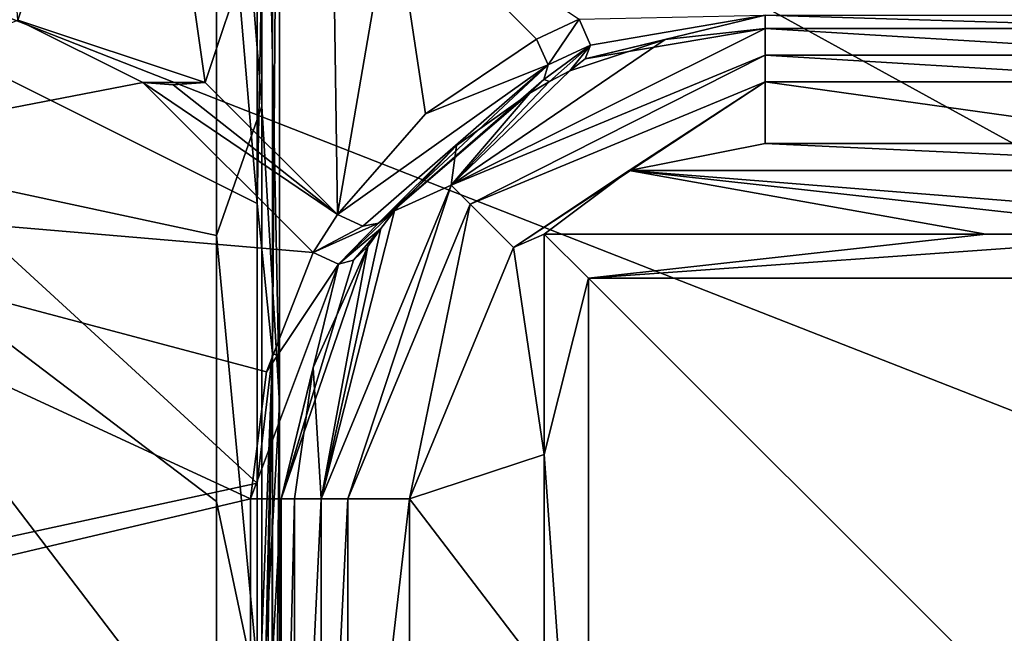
# Model space of a CAD drawing. Header units: millimetres. Extents: x -108 to 102, y -29 to 80.
# Tile 271 of 291: x 44 to 55, y 35 to 42. Entities that reach past the tile are written whole.
import ezdxf

# ---------------------------------------------------------------- set-up
doc = ezdxf.new("R2010")
doc.units = ezdxf.units.MM
doc.header["$LTSCALE"] = 65.185185
for name, color, linetype in [('101', 7, 'CONTINUOUS'), ('23', 7, 'CONTINUOUS'), ('2419', 7, 'CONTINUOUS'), ('2420', 7, 'CONTINUOUS'), ('2421', 7, 'CONTINUOUS'), ('2424', 7, 'CONTINUOUS'), ('2427', 7, 'CONTINUOUS'), ('2464', 7, 'CONTINUOUS'), ('2465', 7, 'CONTINUOUS'), ('2466', 7, 'CONTINUOUS'), ('2469', 7, 'CONTINUOUS'), ('2470', 7, 'CONTINUOUS'), ('2473', 7, 'CONTINUOUS'), ('2474', 7, 'CONTINUOUS'), ('2476', 7, 'CONTINUOUS'), ('26', 7, 'CONTINUOUS'), ('2698', 7, 'CONTINUOUS'), ('2720', 7, 'CONTINUOUS'), ('2721', 7, 'CONTINUOUS'), ('2729', 7, 'CONTINUOUS'), ('2730', 7, 'CONTINUOUS'), ('2732', 7, 'CONTINUOUS'), ('2734', 7, 'CONTINUOUS'), ('2735', 7, 'CONTINUOUS'), ('2749', 7, 'CONTINUOUS'), ('2758', 7, 'CONTINUOUS'), ('30', 7, 'CONTINUOUS'), ('45', 7, 'CONTINUOUS'), ('46', 7, 'CONTINUOUS'), ('62', 7, 'CONTINUOUS'), ('69', 7, 'CONTINUOUS'), ('93', 7, 'CONTINUOUS')]:
    doc.layers.add(name, color=color, linetype=linetype)

msp = doc.modelspace()

# ---------------------------------------------------------------- linework, layer by layer
at = {"layer": '101', "color": 7, "linetype": 'CONTINUOUS', "true_color": 0xe6e6e6}
for points in [[(46.248, 48.859, 111.321), (46.248, 39.845, 114.392), (46.422, 48.843, 111.29), (46.248, 48.859, 111.321)], [(46.248, 39.845, 114.392), (46.422, 38.142, 114.607), (46.422, 48.843, 111.29), (46.248, 39.845, 114.392)], [(46.422, 38.142, 114.607), (46.5, 48.769, 111.15), (46.422, 48.843, 111.29), (46.422, 38.142, 114.607)], [(46.5, 38.123, 114.45), (46.5, 48.769, 111.15), (46.422, 38.142, 114.607), (46.5, 38.123, 114.45)], [(46.248, 39.845, 114.392), (46.248, 36.676, 114.781), (46.422, 38.142, 114.607), (46.248, 39.845, 114.392)], [(46.248, 30.371, 114.581), (46.248, 26.953, 113.922), (46.422, 38.142, 114.607), (46.248, 30.371, 114.581)], [(46.422, 38.142, 114.607), (46.248, 26.953, 113.922), (46.412, 26.96, 113.895), (46.422, 38.142, 114.607)], [(46.248, 36.676, 114.781), (46.248, 33.512, 114.842), (46.422, 38.142, 114.607), (46.248, 36.676, 114.781)], [(46.248, 33.512, 114.842), (46.248, 30.371, 114.581), (46.422, 38.142, 114.607), (46.248, 33.512, 114.842)], [(46.422, 26.961, 113.889), (46.422, 38.142, 114.607), (46.412, 26.96, 113.895), (46.422, 26.961, 113.889)], [(46.422, 26.961, 113.889), (46.5, 38.123, 114.45), (46.422, 38.142, 114.607), (46.422, 26.961, 113.889)], [(46.5, 27, 113.735), (46.5, 38.123, 114.45), (46.422, 26.961, 113.889), (46.5, 27, 113.735)]]:
    msp.add_3dface(points, dxfattribs=at)
at = {"layer": '23', "color": 7, "linetype": 'CONTINUOUS', "true_color": 0xe6e6e6}
for points in [[(40.015, 41.297, 96.55), (46.029, 48.074, 96.55), (40.015, 41.297, 108.99), (40.015, 41.297, 96.55)], [(40.015, 41.297, 108.99), (46.029, 48.074, 96.55), (46.029, 48.074, 108.99), (40.015, 41.297, 108.99)]]:
    msp.add_3dface(points, dxfattribs=at)
at = {"layer": '2419', "color": 7, "linetype": 'CONTINUOUS'}
for points in [[(52, 40.526, 105.55), (58.537, 40.221, 105.55), (50.463, 40.221, 105.55), (52, 40.526, 105.55)], [(57, 40.526, 105.55), (58.537, 40.221, 105.55), (52, 40.526, 105.55), (57, 40.526, 105.55)], [(49.153, 39.347, 105.55), (50.463, 40.221, 105.55), (49.5, 39.5, 105.55), (49.153, 39.347, 105.55)], [(49.5, 39.5, 105.55), (50.463, 40.221, 105.55), (54.5, 39.5, 105.55), (49.5, 39.5, 105.55)], [(50.463, 40.221, 105.55), (58.537, 40.221, 105.55), (59.5, 39.5, 105.55), (50.463, 40.221, 105.55)], [(54.5, 39.5, 105.55), (50.463, 40.221, 105.55), (57, 39.5, 105.55), (54.5, 39.5, 105.55)], [(57, 39.5, 105.55), (50.463, 40.221, 105.55), (59.5, 39.5, 105.55), (57, 39.5, 105.55)], [(49.5, 37, 105.55), (49.153, 39.347, 105.55), (49.5, 39.5, 105.55), (49.5, 37, 105.55)], [(47.974, 36.5, 105.55), (49.153, 39.347, 105.55), (49.5, 37, 105.55), (47.974, 36.5, 105.55)], [(49.5, 34.5, 105.55), (47.974, 36.5, 105.55), (49.5, 37, 105.55), (49.5, 34.5, 105.55)], [(47.974, 30.473, 105.55), (47.974, 36.5, 105.55), (49.5, 34.5, 105.55), (47.974, 30.473, 105.55)]]:
    msp.add_3dface(points, dxfattribs=at)
at = {"layer": '2420', "color": 7, "linetype": 'CONTINUOUS'}
for points in [[(52, 41.526, 106.524), (52, 41.828, 118.063), (57, 41.526, 106.524), (52, 41.526, 106.524)], [(57, 41.526, 106.524), (52, 41.828, 118.063), (57, 41.828, 118.063), (57, 41.526, 106.524)]]:
    msp.add_3dface(points, dxfattribs=at)
at = {"layer": '2421', "color": 7, "linetype": 'CONTINUOUS'}
for points in [[(46.974, 30.473, 106.524), (46.672, 30.171, 118.063), (46.974, 36.5, 106.524), (46.974, 30.473, 106.524)], [(46.974, 36.5, 106.524), (46.672, 30.171, 118.063), (46.672, 36.5, 118.063), (46.974, 36.5, 106.524)]]:
    msp.add_3dface(points, dxfattribs=at)
at = {"layer": '2424', "color": 7, "linetype": 'CONTINUOUS'}
for points in [[(52, 41.828, 118.063), (52, 41.526, 106.524), (48.446, 40.054, 106.524), (52, 41.828, 118.063)], [(52, 41.828, 118.063), (48.446, 40.054, 106.524), (50.87, 41.706, 118.063), (52, 41.828, 118.063)], [(50.87, 41.706, 118.063), (48.446, 40.054, 106.524), (49.791, 41.348, 118.063), (50.87, 41.706, 118.063)], [(49.791, 41.348, 118.063), (48.446, 40.054, 106.524), (49.561, 41.229, 117.816), (49.791, 41.348, 118.063)], [(49.561, 41.229, 117.816), (48.446, 40.054, 106.524), (49.335, 41.098, 117.563), (49.561, 41.229, 117.816)], [(49.335, 41.098, 117.563), (48.446, 40.054, 106.524), (48.505, 40.504, 117.563), (49.335, 41.098, 117.563)], [(48.505, 40.504, 117.563), (48.446, 40.054, 106.524), (47.805, 39.763, 117.563), (48.505, 40.504, 117.563)], [(48.446, 40.054, 106.524), (46.974, 36.5, 106.524), (47.805, 39.763, 117.563), (48.446, 40.054, 106.524)], [(47.805, 39.763, 117.563), (46.974, 36.5, 106.524), (47.649, 39.563, 117.815), (47.805, 39.763, 117.563)], [(47.649, 39.563, 117.815), (46.974, 36.5, 106.524), (47.503, 39.357, 118.063), (47.649, 39.563, 117.815)], [(47.503, 39.357, 118.063), (46.974, 36.5, 106.524), (46.884, 37.988, 118.063), (47.503, 39.357, 118.063)], [(46.974, 36.5, 106.524), (46.672, 36.5, 118.063), (46.884, 37.988, 118.063), (46.974, 36.5, 106.524)]]:
    msp.add_3dface(points, dxfattribs=at)
at = {"layer": '2427', "color": 7, "linetype": 'CONTINUOUS'}
for points in [[(49.451, 53.335, 120.55), (74, 29.972, 120.55), (54.5, 54, 120.55), (49.451, 53.335, 120.55)], [(54.5, 54, 120.55), (74, 29.972, 120.55), (59.549, 53.335, 120.55), (54.5, 54, 120.55)], [(44.746, 51.385, 120.55), (74, 29.972, 120.55), (49.451, 53.335, 120.55), (44.746, 51.385, 120.55)], [(40.706, 48.284, 120.55), (74, 29.972, 120.55), (44.746, 51.385, 120.55), (40.706, 48.284, 120.55)], [(37.607, 44.241, 120.55), (74, 29.972, 120.55), (40.706, 48.284, 120.55), (37.607, 44.241, 120.55)], [(35, 34.5, 120.55), (74, 29.972, 120.55), (37.607, 44.241, 120.55), (35, 34.5, 120.55)]]:
    msp.add_3dface(points, dxfattribs=at)
at = {"layer": '2464', "color": 7, "linetype": 'CONTINUOUS'}
for points in [[(50, 30, 118.55), (50, 30, 106.05), (50, 39, 118.55), (50, 30, 118.55)], [(50, 39, 118.55), (50, 30, 106.05), (50, 39, 106.05), (50, 39, 118.55)]]:
    msp.add_3dface(points, dxfattribs=at)
at = {"layer": '2465', "color": 7, "linetype": 'CONTINUOUS'}
for points in [[(59, 39, 106.05), (59, 39, 118.55), (50, 39, 106.05), (59, 39, 106.05)], [(59, 39, 118.55), (50, 39, 118.55), (50, 39, 106.05), (59, 39, 118.55)]]:
    msp.add_3dface(points, dxfattribs=at)
at = {"layer": '2466', "color": 7, "linetype": 'CONTINUOUS'}
for points in [[(59, 39, 118.55), (59, 30, 118.55), (50, 39, 118.55), (59, 39, 118.55)], [(59, 30, 118.55), (50, 30, 118.55), (50, 39, 118.55), (59, 30, 118.55)]]:
    msp.add_3dface(points, dxfattribs=at)
at = {"layer": '2469', "color": 7, "linetype": 'CONTINUOUS'}
for points in [[(49.5, 37, 105.55), (49.5, 39.5, 105.55), (50, 39, 106.05), (49.5, 37, 105.55)], [(50, 30, 106.05), (49.5, 37, 105.55), (50, 39, 106.05), (50, 30, 106.05)], [(49.5, 34.5, 105.55), (49.5, 37, 105.55), (50, 30, 106.05), (49.5, 34.5, 105.55)]]:
    msp.add_3dface(points, dxfattribs=at)
at = {"layer": '2470', "color": 7, "linetype": 'CONTINUOUS'}
for points in [[(49.5, 39.5, 105.55), (54.5, 39.5, 105.55), (50, 39, 106.05), (49.5, 39.5, 105.55)], [(54.5, 39.5, 105.55), (57, 39.5, 105.55), (50, 39, 106.05), (54.5, 39.5, 105.55)], [(57, 39.5, 105.55), (59, 39, 106.05), (50, 39, 106.05), (57, 39.5, 105.55)]]:
    msp.add_3dface(points, dxfattribs=at)
at = {"layer": '2473', "color": 7, "linetype": 'CONTINUOUS'}
for points in [[(52, 41.526, 106.524), (57, 41.526, 106.524), (57, 41.224, 105.834), (52, 41.526, 106.524)], [(52, 41.526, 106.524), (57, 41.224, 105.834), (52, 41.224, 105.834), (52, 41.526, 106.524)], [(57, 40.526, 105.55), (52, 40.526, 105.55), (52, 41.224, 105.834), (57, 40.526, 105.55)], [(57, 41.224, 105.834), (57, 40.526, 105.55), (52, 41.224, 105.834), (57, 41.224, 105.834)]]:
    msp.add_3dface(points, dxfattribs=at)
at = {"layer": '2474', "color": 7, "linetype": 'CONTINUOUS'}
for points in [[(46.974, 30.473, 106.524), (46.974, 36.5, 106.524), (47.276, 36.5, 105.834), (46.974, 30.473, 106.524)], [(46.974, 30.473, 106.524), (47.276, 36.5, 105.834), (47.276, 30.473, 105.834), (46.974, 30.473, 106.524)], [(47.974, 36.5, 105.55), (47.974, 30.473, 105.55), (47.276, 30.473, 105.834), (47.974, 36.5, 105.55)], [(47.276, 36.5, 105.834), (47.974, 36.5, 105.55), (47.276, 30.473, 105.834), (47.276, 36.5, 105.834)]]:
    msp.add_3dface(points, dxfattribs=at)
at = {"layer": '2476', "color": 7, "linetype": 'CONTINUOUS'}
for points in [[(48.446, 40.054, 106.524), (52, 41.526, 106.524), (48.66, 39.84, 105.834), (48.446, 40.054, 106.524)], [(52, 41.526, 106.524), (52, 41.224, 105.834), (48.66, 39.84, 105.834), (52, 41.526, 106.524)], [(52, 41.224, 105.834), (49.153, 39.347, 105.55), (48.66, 39.84, 105.834), (52, 41.224, 105.834)], [(50.463, 40.221, 105.55), (49.153, 39.347, 105.55), (52, 41.224, 105.834), (50.463, 40.221, 105.55)], [(52, 40.526, 105.55), (50.463, 40.221, 105.55), (52, 41.224, 105.834), (52, 40.526, 105.55)], [(46.974, 36.5, 106.524), (48.446, 40.054, 106.524), (47.276, 36.5, 105.834), (46.974, 36.5, 106.524)], [(47.276, 36.5, 105.834), (48.446, 40.054, 106.524), (48.66, 39.84, 105.834), (47.276, 36.5, 105.834)], [(47.974, 36.5, 105.55), (47.276, 36.5, 105.834), (48.66, 39.84, 105.834), (47.974, 36.5, 105.55)], [(49.153, 39.347, 105.55), (47.974, 36.5, 105.55), (48.66, 39.84, 105.834), (49.153, 39.347, 105.55)]]:
    msp.add_3dface(points, dxfattribs=at)
at = {"layer": '26', "color": 7, "linetype": 'CONTINUOUS', "true_color": 0xe6e6e6}
for points in [[(45.357, 50.336, 110.201), (38.664, 43.643, 110.201), (46.248, 39.845, 114.392), (45.357, 50.336, 110.201)], [(46.248, 48.859, 111.321), (45.357, 50.336, 110.201), (46.248, 39.845, 114.392), (46.248, 48.859, 111.321)], [(38.664, 43.643, 110.201), (36.214, 34.5, 110.201), (46.248, 36.676, 114.781), (38.664, 43.643, 110.201)], [(46.248, 39.845, 114.392), (38.664, 43.643, 110.201), (46.248, 36.676, 114.781), (46.248, 39.845, 114.392)], [(46.248, 36.676, 114.781), (36.214, 34.5, 110.201), (46.248, 33.512, 114.842), (46.248, 36.676, 114.781)]]:
    msp.add_3dface(points, dxfattribs=at)
at = {"layer": '2698', "color": 7, "linetype": 'CONTINUOUS'}
for points in [[(43.114, 48.007, 118.05), (44.954, 46.167, 118.05), (43.54, 41.925, 118.05), (43.114, 48.007, 118.05)], [(43.54, 41.925, 118.05), (44.954, 46.167, 118.05), (45.661, 41.218, 118.05), (43.54, 41.925, 118.05)], [(44.954, 46.167, 118.05), (47.075, 45.46, 118.05), (45.661, 41.218, 118.05), (44.954, 46.167, 118.05)], [(45.661, 41.218, 118.05), (47.075, 45.46, 118.05), (47.159, 39.72, 118.05), (45.661, 41.218, 118.05)], [(47.075, 45.46, 118.05), (47.782, 43.339, 118.05), (47.159, 39.72, 118.05), (47.075, 45.46, 118.05)], [(47.159, 39.72, 118.05), (47.782, 43.339, 118.05), (48.155, 40.862, 118.05), (47.159, 39.72, 118.05)], [(48.155, 40.862, 118.05), (47.782, 43.339, 118.05), (49.414, 41.708, 118.05), (48.155, 40.862, 118.05)]]:
    msp.add_3dface(points, dxfattribs=at)
at = {"layer": '2720', "color": 7, "linetype": 'CONTINUOUS'}
for points in [[(44.954, 41.218, 118.55), (47.159, 39.72, 118.05), (46.883, 39.289, 118.55), (44.954, 41.218, 118.55)], [(47.159, 39.72, 118.05), (44.954, 41.218, 118.55), (45.297, 41.192, 118.325), (47.159, 39.72, 118.05)], [(45.661, 41.218, 118.05), (47.159, 39.72, 118.05), (45.297, 41.192, 118.325), (45.661, 41.218, 118.05)], [(46.883, 39.289, 118.55), (47.159, 39.72, 118.05), (47.444, 39.588, 117.942), (46.883, 39.289, 118.55)], [(47.805, 39.763, 117.563), (47.649, 39.563, 117.815), (47.17, 39.159, 118.439), (47.805, 39.763, 117.563)], [(47.805, 39.763, 117.563), (47.17, 39.159, 118.439), (47.624, 39.622, 117.79), (47.805, 39.763, 117.563)], [(47.624, 39.622, 117.79), (46.883, 39.289, 118.55), (47.444, 39.588, 117.942), (47.624, 39.622, 117.79)], [(47.17, 39.159, 118.439), (46.883, 39.289, 118.55), (47.624, 39.622, 117.79), (47.17, 39.159, 118.439)], [(47.17, 39.159, 118.439), (47.649, 39.563, 117.815), (47.34, 39.203, 118.287), (47.17, 39.159, 118.439)], [(47.649, 39.563, 117.815), (47.503, 39.357, 118.063), (47.34, 39.203, 118.287), (47.649, 39.563, 117.815)]]:
    msp.add_3dface(points, dxfattribs=at)
at = {"layer": '2721', "color": 7, "linetype": 'CONTINUOUS'}
for points in [[(49.414, 41.708, 118.05), (47.782, 43.339, 118.05), (49.895, 41.934, 118.55), (49.414, 41.708, 118.05)], [(49.543, 41.419, 117.937), (49.414, 41.708, 118.05), (49.895, 41.934, 118.55), (49.543, 41.419, 117.937)], [(50.024, 41.64, 118.433), (49.543, 41.419, 117.937), (49.895, 41.934, 118.55), (50.024, 41.64, 118.433)], [(49.494, 41.253, 117.786), (49.543, 41.419, 117.937), (50.024, 41.64, 118.433), (49.494, 41.253, 117.786)], [(49.561, 41.229, 117.816), (49.494, 41.253, 117.786), (50.024, 41.64, 118.433), (49.561, 41.229, 117.816)], [(49.791, 41.348, 118.063), (49.561, 41.229, 117.816), (50.024, 41.64, 118.433), (49.791, 41.348, 118.063)], [(49.964, 41.485, 118.282), (49.791, 41.348, 118.063), (50.024, 41.64, 118.433), (49.964, 41.485, 118.282)], [(49.561, 41.229, 117.816), (49.335, 41.098, 117.563), (49.494, 41.253, 117.786), (49.561, 41.229, 117.816)]]:
    msp.add_3dface(points, dxfattribs=at)
at = {"layer": '2729', "color": 7, "linetype": 'CONTINUOUS'}
for points in [[(46.883, 39.289, 118.55), (47.17, 39.159, 118.439), (46.353, 37.939, 118.55), (46.883, 39.289, 118.55)], [(47.503, 39.357, 118.063), (46.884, 37.988, 118.063), (46.521, 36.5, 118.408), (47.503, 39.357, 118.063)], [(47.34, 39.203, 118.287), (47.503, 39.357, 118.063), (46.521, 36.5, 118.408), (47.34, 39.203, 118.287)], [(46.353, 37.939, 118.55), (47.17, 39.159, 118.439), (46.173, 36.5, 118.55), (46.353, 37.939, 118.55)], [(46.173, 36.5, 118.55), (47.17, 39.159, 118.439), (46.521, 36.5, 118.408), (46.173, 36.5, 118.55)], [(47.17, 39.159, 118.439), (47.34, 39.203, 118.287), (46.521, 36.5, 118.408), (47.17, 39.159, 118.439)], [(46.884, 37.988, 118.063), (46.672, 36.5, 118.063), (46.521, 36.5, 118.408), (46.884, 37.988, 118.063)]]:
    msp.add_3dface(points, dxfattribs=at)
at = {"layer": '2730', "color": 7, "linetype": 'CONTINUOUS'}
for points in [[(46.173, 36.5, 118.55), (46.521, 36.5, 118.408), (46.173, 30.171, 118.55), (46.173, 36.5, 118.55)], [(46.173, 30.171, 118.55), (46.521, 36.5, 118.408), (46.521, 30.171, 118.408), (46.173, 30.171, 118.55)], [(46.672, 36.5, 118.063), (46.672, 30.171, 118.063), (46.521, 30.171, 118.408), (46.672, 36.5, 118.063)], [(46.521, 36.5, 118.408), (46.672, 36.5, 118.063), (46.521, 30.171, 118.408), (46.521, 36.5, 118.408)]]:
    msp.add_3dface(points, dxfattribs=at)
at = {"layer": '2732', "color": 7, "linetype": 'CONTINUOUS'}
for points in [[(48.155, 40.862, 118.05), (49.414, 41.708, 118.05), (49.543, 41.419, 117.937), (48.155, 40.862, 118.05)], [(47.159, 39.72, 118.05), (48.155, 40.862, 118.05), (49.543, 41.419, 117.937), (47.159, 39.72, 118.05)], [(47.444, 39.588, 117.942), (47.159, 39.72, 118.05), (49.543, 41.419, 117.937), (47.444, 39.588, 117.942)], [(47.624, 39.622, 117.79), (47.444, 39.588, 117.942), (49.543, 41.419, 117.937), (47.624, 39.622, 117.79)], [(47.624, 39.622, 117.79), (49.543, 41.419, 117.937), (49.494, 41.253, 117.786), (47.624, 39.622, 117.79)], [(49.335, 41.098, 117.563), (47.624, 39.622, 117.79), (49.494, 41.253, 117.786), (49.335, 41.098, 117.563)], [(49.335, 41.098, 117.563), (48.505, 40.504, 117.563), (47.624, 39.622, 117.79), (49.335, 41.098, 117.563)], [(48.505, 40.504, 117.563), (47.805, 39.763, 117.563), (47.624, 39.622, 117.79), (48.505, 40.504, 117.563)]]:
    msp.add_3dface(points, dxfattribs=at)
at = {"layer": '2734', "color": 7, "linetype": 'CONTINUOUS'}
for points in [[(57, 41.828, 118.063), (52, 41.828, 118.063), (52, 41.979, 118.408), (57, 41.828, 118.063)], [(57, 41.979, 118.408), (57, 41.828, 118.063), (52, 41.979, 118.408), (57, 41.979, 118.408)]]:
    msp.add_3dface(points, dxfattribs=at)
at = {"layer": '2735', "color": 7, "linetype": 'CONTINUOUS'}
for points in [[(50.024, 41.64, 118.433), (49.895, 41.934, 118.55), (52, 41.979, 118.408), (50.024, 41.64, 118.433)], [(49.964, 41.485, 118.282), (50.024, 41.64, 118.433), (52, 41.979, 118.408), (49.964, 41.485, 118.282)], [(52, 41.828, 118.063), (49.964, 41.485, 118.282), (52, 41.979, 118.408), (52, 41.828, 118.063)], [(52, 41.828, 118.063), (50.87, 41.706, 118.063), (49.964, 41.485, 118.282), (52, 41.828, 118.063)], [(50.87, 41.706, 118.063), (49.791, 41.348, 118.063), (49.964, 41.485, 118.282), (50.87, 41.706, 118.063)]]:
    msp.add_3dface(points, dxfattribs=at)
at = {"layer": '2749', "color": 7, "linetype": 'CONTINUOUS'}
for points in [[(43.54, 41.925, 118.05), (45.661, 41.218, 118.05), (43.54, 41.925, 118.55), (43.54, 41.925, 118.05)], [(45.661, 41.218, 118.05), (44.954, 41.218, 118.55), (43.54, 41.925, 118.55), (45.661, 41.218, 118.05)], [(44.954, 41.218, 118.55), (45.661, 41.218, 118.05), (45.297, 41.192, 118.325), (44.954, 41.218, 118.55)]]:
    msp.add_3dface(points, dxfattribs=at)
at = {"layer": '2758', "color": 7, "linetype": 'CONTINUOUS'}
for points in [[(44.954, 41.218, 118.55), (38.623, 39.992, 118.55), (43.54, 41.925, 118.55), (44.954, 41.218, 118.55)], [(38.623, 39.992, 118.55), (44.954, 41.218, 118.55), (46.883, 39.289, 118.55), (38.623, 39.992, 118.55)], [(37.7, 34.5, 118.55), (38.623, 39.992, 118.55), (46.173, 36.5, 118.55), (37.7, 34.5, 118.55)], [(38.623, 39.992, 118.55), (46.883, 39.289, 118.55), (46.353, 37.939, 118.55), (38.623, 39.992, 118.55)], [(38.623, 39.992, 118.55), (46.353, 37.939, 118.55), (46.173, 36.5, 118.55), (38.623, 39.992, 118.55)], [(37.7, 34.5, 118.55), (46.173, 36.5, 118.55), (46.173, 30.171, 118.55), (37.7, 34.5, 118.55)]]:
    msp.add_3dface(points, dxfattribs=at)
at = {"layer": '30', "color": 7, "linetype": 'CONTINUOUS', "true_color": 0xe6e6e6}
for points in [[(46.5, 48.535, 110.744), (46.5, 48.769, 111.15), (46.5, 38.123, 114.45), (46.5, 48.535, 110.744)], [(46.5, 47.762, 110.705), (46.5, 48.535, 110.744), (46.5, 38.123, 114.45), (46.5, 47.762, 110.705)], [(46.5, 37.575, 113.652), (46.5, 47.762, 110.705), (46.5, 38.123, 114.45), (46.5, 37.575, 113.652)], [(46.5, 27, 113.735), (46.5, 37.575, 113.652), (46.5, 38.123, 114.45), (46.5, 27, 113.735)], [(46.5, 27, 112.854), (46.5, 37.575, 113.652), (46.5, 27, 113.735), (46.5, 27, 112.854)]]:
    msp.add_3dface(points, dxfattribs=at)
at = {"layer": '45', "color": 7, "linetype": 'CONTINUOUS', "true_color": 0xe6e6e6}
for points in [[(45.788, 47.337, 109.847), (45.789, 39.484, 112.421), (40.265, 40.669, 109.847), (45.788, 47.337, 109.847)], [(40.265, 40.669, 109.847), (45.788, 33.426, 112.833), (39.176, 32.079, 109.847), (40.265, 40.669, 109.847)], [(45.788, 36.468, 112.786), (45.788, 33.426, 112.833), (40.265, 40.669, 109.847), (45.788, 36.468, 112.786)], [(45.789, 39.484, 112.421), (45.788, 36.468, 112.786), (40.265, 40.669, 109.847), (45.789, 39.484, 112.421)]]:
    msp.add_3dface(points, dxfattribs=at)
at = {"layer": '46', "color": 7, "linetype": 'CONTINUOUS', "true_color": 0xe6e6e6}
for points in [[(40.015, 41.297, 108.99), (46.029, 48.074, 108.99), (45.788, 47.337, 109.847), (40.015, 41.297, 108.99)], [(40.015, 41.297, 108.99), (45.788, 47.337, 109.847), (40.265, 40.669, 109.847), (40.015, 41.297, 108.99)]]:
    msp.add_3dface(points, dxfattribs=at)
at = {"layer": '62', "color": 7, "linetype": 'CONTINUOUS', "true_color": 0xe6e6e6}
msp.add_3dface([(39.113, 41.728, 95.55), (39.346, 43.252, 95.55), (45.5, 48.922, 95.55), (39.113, 41.728, 95.55)], dxfattribs=at)
at = {"layer": '69', "color": 7, "linetype": 'CONTINUOUS', "true_color": 0xe6e6e6}
for points in [[(46.5, 47.762, 110.705), (46.5, 37.575, 113.652), (46.303, 47.497, 110.171), (46.5, 47.762, 110.705)], [(45.788, 47.337, 109.847), (46.303, 47.497, 110.171), (46.303, 40.948, 112.495), (45.788, 47.337, 109.847)], [(46.303, 47.497, 110.171), (46.5, 37.575, 113.652), (46.303, 40.948, 112.495), (46.303, 47.497, 110.171)], [(45.789, 39.484, 112.421), (45.788, 47.337, 109.847), (46.303, 40.948, 112.495), (45.789, 39.484, 112.421)], [(45.789, 39.484, 112.421), (46.303, 40.948, 112.495), (46.303, 34.036, 113.211), (45.789, 39.484, 112.421)], [(46.303, 40.948, 112.495), (46.5, 37.575, 113.652), (46.303, 34.036, 113.211), (46.303, 40.948, 112.495)], [(45.788, 36.468, 112.786), (45.789, 39.484, 112.421), (46.303, 34.036, 113.211), (45.788, 36.468, 112.786)], [(46.5, 37.575, 113.652), (46.5, 27, 112.854), (46.303, 34.036, 113.211), (46.5, 37.575, 113.652)], [(45.788, 33.426, 112.833), (45.788, 36.468, 112.786), (46.303, 34.036, 113.211), (45.788, 33.426, 112.833)]]:
    msp.add_3dface(points, dxfattribs=at)
at = {"layer": '93', "color": 7, "linetype": 'CONTINUOUS', "true_color": 0xe6e6e6}
for points in [[(39.113, 41.728, 95.55), (45.5, 48.922, 95.55), (40.172, 42.256, 95.843), (39.113, 41.728, 95.55)], [(40.015, 41.297, 96.55), (40.172, 42.256, 95.843), (45.874, 48.322, 95.843), (40.015, 41.297, 96.55)], [(40.015, 41.297, 96.55), (45.874, 48.322, 95.843), (45.989, 48.138, 96.167), (40.015, 41.297, 96.55)], [(46.029, 48.074, 96.55), (40.015, 41.297, 96.55), (45.989, 48.138, 96.167), (46.029, 48.074, 96.55)]]:
    msp.add_3dface(points, dxfattribs=at)

doc.saveas('drawing.dxf')
